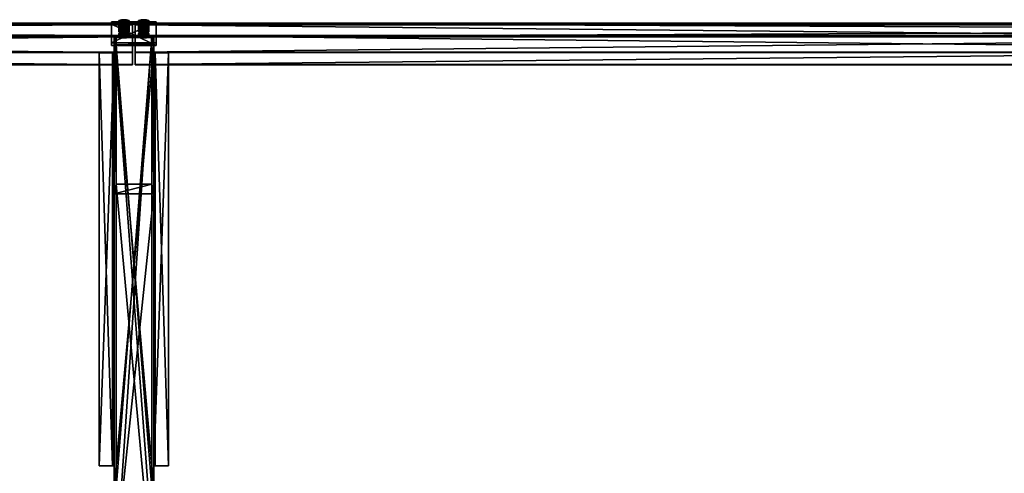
# Model space of a CAD drawing. Header units: millimetres. Extents: x -333 to 67333, y -930 to 39730.
# Tile 1056 of 1056: x 5270 to 7256, y 38815 to 39730. Entities that reach past the tile are written whole.
import ezdxf

# ---------------------------------------------------------------- set-up
doc = ezdxf.new("R2010")
doc.units = ezdxf.units.MM
for name, color, linetype in [('3', 7, 'Continuous'), ('9', 7, 'Continuous'), ('95', 7, 'Continuous')]:
    doc.layers.add(name, color=color, linetype=linetype)

msp = doc.modelspace()

# ---------------------------------------------------------------- meshes
at = {"layer": '3', "color": 91}
mesh = msp.add_polyface(dxfattribs=at)
corners = [(5545, 39678, 3030), (5455, 39678, 3030), (5455, 39720.9, 3231.5), (5545, 39720.9, 3231.5), (5455, 39682.9, 3029), (5455, 39725.8, 3230.5), (5545, 39682.9, 3029), (5545, 39725.8, 3230.5)]
mesh.append_faces([[corners[k] for k in face] for face in [(0, 2, 3, 3), (1, 5, 2, 2), (4, 7, 5, 5), (6, 3, 7, 7), (1, 6, 4, 4), (3, 5, 7, 7)]], dxfattribs={"vtx0": -1, "color": 91})
mesh.append_faces([[corners[k] for k in face] for face in [(0, 1, 2, 2), (1, 4, 5, 5), (4, 6, 7, 7), (6, 0, 3, 3), (1, 0, 6, 6), (3, 2, 5, 5)]], dxfattribs={"vtx2": -1, "vtx3": -1, "color": 91})
mesh = msp.add_polyface(dxfattribs=at)
corners = [(5464, 39695, 3110), (5464, 39398, 3110), (5464, 38615.5, 3276.3), (5464, 38630.4, 3346.8), (5464, 39697.2, 3120), (5536, 39697.2, 3120), (5536, 38630.4, 3346.8), (5536, 39398, 3110), (5536, 39695, 3110), (5536, 38615.5, 3276.3), (5460, 38614.6, 3272.4), (5460, 38631.3, 3350.7), (5540, 38631.3, 3350.7), (5540, 38614.6, 3272.4), (5460, 39698, 3123.9), (5540, 39698, 3123.9), (5540, 39695, 3110), (5460, 39695, 3110), (5460, 39378.8, 3110), (5540, 39378.8, 3110)]
mesh.append_faces([[corners[k] for k in face] for face in [(0, 3, 4, 4), (3, 1, 2, 2), (5, 3, 6, 6), (7, 6, 9, 9), (5, 7, 8, 8), (1, 9, 2, 2), (14, 12, 11, 11), (16, 5, 8, 8), (0, 14, 17, 17), (18, 11, 10, 10), (14, 18, 17, 17), (19, 10, 13, 13), (16, 12, 15, 15), (12, 19, 13, 13), (7, 16, 8, 8), (17, 1, 0, 0)]], dxfattribs={"vtx0": -1, "color": 91})
mesh.append_faces([[corners[k] for k in face] for face in [(6, 7, 5, 5), (10, 2, 13, 13), (2, 11, 3, 3), (3, 11, 6, 6), (13, 9, 12, 12), (9, 13, 2, 2), (12, 6, 11, 11), (14, 4, 15, 15), (15, 5, 16, 16), (11, 18, 14, 14), (19, 7, 18, 18), (18, 1, 17, 17), (1, 18, 7, 7)]], dxfattribs={"vtx0": -1, "vtx1": -1, "color": 91})
mesh.append_faces([[corners[k] for k in face] for face in [(3, 0, 1, 1), (2, 10, 11, 11), (12, 9, 6, 6), (14, 0, 4, 4), (15, 4, 5, 5), (12, 16, 19, 19), (7, 19, 16, 16)]], dxfattribs={"vtx0": -1, "vtx2": -1, "vtx3": -1, "color": 91})
mesh.append_faces([[corners[k] for k in face] for face in [(5, 4, 3, 3), (1, 7, 9, 9), (14, 15, 12, 12), (19, 18, 10, 10)]], dxfattribs={"vtx2": -1, "vtx3": -1, "color": 91})
mesh = msp.add_polyface(dxfattribs=at)
corners = [(5536, 38785, 3034), (5464, 38785, 3034), (5464, 39678.9, 3034), (5536, 39678.9, 3034), (5464, 38785, 3106), (5464, 39694.2, 3106), (5536, 38785, 3106), (5536, 39694.2, 3106), (5540, 38785, 3030), (5540, 38785, 3110), (5540, 39695, 3110), (5540, 39678, 3030), (5460, 38785, 3110), (5460, 39695, 3110), (5460, 38785, 3030), (5460, 39678, 3030)]
mesh.append_faces([[corners[k] for k in face] for face in [(0, 2, 3, 3), (1, 5, 2, 2), (4, 7, 5, 5), (6, 3, 7, 7), (8, 10, 11, 11), (9, 13, 10, 10), (12, 15, 13, 13), (14, 11, 15, 15)]], dxfattribs={"vtx0": -1, "color": 91})
mesh.append_faces([[corners[k] for k in face] for face in [(9, 6, 12, 12), (6, 8, 0, 0), (0, 8, 1, 1), (12, 4, 14, 14), (4, 12, 6, 6), (14, 1, 8, 8), (11, 3, 15, 15), (3, 10, 7, 7), (7, 10, 5, 5), (15, 2, 13, 13), (2, 15, 3, 3), (13, 5, 10, 10)]], dxfattribs={"vtx0": -1, "vtx1": -1, "color": 91})
mesh.append_faces([[corners[k] for k in face] for face in [(6, 9, 8, 8), (14, 4, 1, 1), (3, 11, 10, 10), (13, 2, 5, 5)]], dxfattribs={"vtx0": -1, "vtx2": -1, "vtx3": -1, "color": 91})
mesh.append_faces([[corners[k] for k in face] for face in [(0, 1, 2, 2), (1, 4, 5, 5), (4, 6, 7, 7), (6, 0, 3, 3), (8, 9, 10, 10), (9, 12, 13, 13), (12, 14, 15, 15), (14, 8, 11, 11)]], dxfattribs={"vtx2": -1, "vtx3": -1, "color": 91})
at = {"layer": '9', "color": 243}
mesh = msp.add_polyface(dxfattribs=at)
corners = [(-327.5, 39722.7, 3241.3), (-327.5, 39697.7, 3123.9), (5497.5, 39697.7, 3123.9), (5497.5, 39722.7, 3241.3), (-327.5, 39639, 3136.4), (5497.5, 39639, 3136.4), (-327.5, 39639.7, 3139.3), (5497.5, 39639.7, 3139.3), (-327.5, 39695.4, 3127.5), (5497.5, 39695.4, 3127.5), (-327.5, 39719.1, 3239), (5497.5, 39719.1, 3239), (-327.5, 39663.4, 3250.9), (5497.5, 39663.4, 3250.9), (-327.5, 39664, 3253.8), (5497.5, 39664, 3253.8)]
mesh.append_faces([[corners[k] for k in face] for face in [(0, 2, 3, 3), (1, 5, 2, 2), (4, 7, 5, 5), (6, 9, 7, 7), (8, 11, 9, 9), (10, 13, 11, 11), (12, 15, 13, 13), (14, 3, 15, 15), (4, 8, 6, 6), (10, 14, 12, 12), (7, 2, 5, 5)]], dxfattribs={"vtx0": -1, "color": 243})
mesh.append_faces([[corners[k] for k in face] for face in [(1, 8, 4, 4), (8, 0, 10, 10), (14, 10, 0, 0), (3, 11, 15, 15), (11, 2, 9, 9), (9, 2, 7, 7)]], dxfattribs={"vtx0": -1, "vtx1": -1, "color": 243})
mesh.append_faces([[corners[k] for k in face] for face in [(8, 1, 0, 0), (11, 3, 2, 2)]], dxfattribs={"vtx0": -1, "vtx2": -1, "vtx3": -1, "color": 243})
mesh.append_faces([[corners[k] for k in face] for face in [(13, 15, 11, 11)]], dxfattribs={"vtx1": -1, "color": 243})
mesh.append_faces([[corners[k] for k in face] for face in [(0, 1, 2, 2), (1, 4, 5, 5), (4, 6, 7, 7), (6, 8, 9, 9), (8, 10, 11, 11), (10, 12, 13, 13), (12, 14, 15, 15), (14, 0, 3, 3)]], dxfattribs={"vtx2": -1, "vtx3": -1, "color": 243})
mesh = msp.add_polyface(dxfattribs=at)
corners = [(5502.5, 39722.7, 3241.3), (5502.5, 39697.7, 3123.9), (11097.5, 39697.7, 3123.9), (11097.5, 39722.7, 3241.3), (5502.5, 39639, 3136.4), (11097.5, 39639, 3136.4), (5502.5, 39639.7, 3139.3), (11097.5, 39639.7, 3139.3), (5502.5, 39695.4, 3127.5), (11097.5, 39695.4, 3127.5), (5502.5, 39719.1, 3239), (11097.5, 39719.1, 3239), (5502.5, 39663.4, 3250.9), (11097.5, 39663.4, 3250.9), (5502.5, 39664, 3253.8), (11097.5, 39664, 3253.8)]
mesh.append_faces([[corners[k] for k in face] for face in [(0, 2, 3, 3), (1, 5, 2, 2), (4, 7, 5, 5), (6, 9, 7, 7), (8, 11, 9, 9), (10, 13, 11, 11), (12, 15, 13, 13), (14, 3, 15, 15), (10, 14, 12, 12), (7, 2, 5, 5)]], dxfattribs={"vtx0": -1, "color": 243})
mesh.append_faces([[corners[k] for k in face] for face in [(1, 8, 4, 4), (8, 0, 10, 10), (14, 10, 0, 0), (3, 11, 15, 15), (11, 2, 9, 9), (9, 2, 7, 7)]], dxfattribs={"vtx0": -1, "vtx1": -1, "color": 243})
mesh.append_faces([[corners[k] for k in face] for face in [(8, 1, 0, 0), (11, 3, 2, 2)]], dxfattribs={"vtx0": -1, "vtx2": -1, "vtx3": -1, "color": 243})
mesh.append_faces([[corners[k] for k in face] for face in [(6, 4, 8, 8), (13, 15, 11, 11)]], dxfattribs={"vtx1": -1, "color": 243})
mesh.append_faces([[corners[k] for k in face] for face in [(0, 1, 2, 2), (1, 4, 5, 5), (4, 6, 7, 7), (6, 8, 9, 9), (8, 10, 11, 11), (10, 12, 13, 13), (12, 14, 15, 15), (14, 0, 3, 3)]], dxfattribs={"vtx2": -1, "vtx3": -1, "color": 243})
mesh = msp.add_polyface(dxfattribs=at)
corners = [(5460, 38830, 3030), (5460, 38830, 3060), (5460, 39663, 3060), (5460, 39663, 3030), (5457, 38830, 3060), (5457, 39663, 3060), (5457, 38830, 3033), (5457, 39663, 3033), (5430, 38830, 3033), (5430, 39663, 3033), (5430, 38830, 3030), (5430, 39663, 3030)]
mesh.append_faces([[corners[k] for k in face] for face in [(0, 2, 3, 3), (1, 5, 2, 2), (4, 7, 5, 5), (6, 9, 7, 7), (8, 11, 9, 9), (10, 3, 11, 11), (0, 4, 1, 1), (8, 0, 10, 10), (7, 2, 5, 5)]], dxfattribs={"vtx0": -1, "color": 243})
mesh.append_faces([[corners[k] for k in face] for face in [(4, 0, 6, 6), (6, 0, 8, 8), (3, 7, 11, 11)]], dxfattribs={"vtx0": -1, "vtx1": -1, "color": 243})
mesh.append_faces([[corners[k] for k in face] for face in [(7, 3, 2, 2)]], dxfattribs={"vtx0": -1, "vtx2": -1, "vtx3": -1, "color": 243})
mesh.append_faces([[corners[k] for k in face] for face in [(9, 11, 7, 7)]], dxfattribs={"vtx1": -1, "color": 243})
mesh.append_faces([[corners[k] for k in face] for face in [(0, 1, 2, 2), (1, 4, 5, 5), (4, 6, 7, 7), (6, 8, 9, 9), (8, 10, 11, 11), (10, 0, 3, 3)]], dxfattribs={"vtx2": -1, "vtx3": -1, "color": 243})
mesh = msp.add_polyface(dxfattribs=at)
corners = [(5540, 39663, 3030), (5540, 39663, 3060), (5540, 38830, 3060), (5540, 38830, 3030), (5543, 39663, 3060), (5543, 38830, 3060), (5543, 39663, 3033), (5543, 38830, 3033), (5570, 39663, 3033), (5570, 38830, 3033), (5570, 39663, 3030), (5570, 38830, 3030)]
mesh.append_faces([[corners[k] for k in face] for face in [(0, 2, 3, 3), (1, 5, 2, 2), (4, 7, 5, 5), (6, 9, 7, 7), (8, 11, 9, 9), (10, 3, 11, 11), (0, 4, 1, 1), (8, 0, 10, 10), (7, 2, 5, 5)]], dxfattribs={"vtx0": -1, "color": 243})
mesh.append_faces([[corners[k] for k in face] for face in [(4, 0, 6, 6), (6, 0, 8, 8), (3, 7, 11, 11)]], dxfattribs={"vtx0": -1, "vtx1": -1, "color": 243})
mesh.append_faces([[corners[k] for k in face] for face in [(7, 3, 2, 2)]], dxfattribs={"vtx0": -1, "vtx2": -1, "vtx3": -1, "color": 243})
mesh.append_faces([[corners[k] for k in face] for face in [(9, 11, 7, 7)]], dxfattribs={"vtx1": -1, "color": 243})
mesh.append_faces([[corners[k] for k in face] for face in [(0, 1, 2, 2), (1, 4, 5, 5), (4, 6, 7, 7), (6, 8, 9, 9), (8, 10, 11, 11), (10, 0, 3, 3)]], dxfattribs={"vtx2": -1, "vtx3": -1, "color": 243})
at = {"layer": '95', "color": 20}
mesh = msp.add_polyface(dxfattribs=at)
corners = [(5474, 39712.5, 3207.7), (5474.8, 39711.8, 3204.8), (5474.8, 39719.9, 3203), (5474, 39720.6, 3206), (5477, 39711.4, 3202.6), (5477, 39719.5, 3200.9), (5480, 39711.2, 3201.8), (5480, 39719.3, 3200.1), (5483, 39711.4, 3202.6), (5483, 39719.5, 3200.9), (5485.2, 39711.8, 3204.8), (5485.2, 39719.9, 3203), (5486, 39712.5, 3207.7), (5486, 39720.6, 3206), (5485.2, 39713.1, 3210.6), (5485.2, 39721.2, 3208.9), (5483, 39713.5, 3212.8), (5483, 39721.6, 3211.1), (5480, 39713.7, 3213.6), (5480, 39721.8, 3211.9), (5477, 39713.5, 3212.8), (5477, 39721.6, 3211.1), (5474.8, 39713.1, 3210.6), (5474.8, 39721.2, 3208.9), (5469.6, 39720.6, 3206), (5474.8, 39718.7, 3197.2), (5474.8, 39726, 3195.6), (5469.6, 39727.9, 3204.4), (5485.2, 39718.7, 3197.2), (5485.2, 39726, 3195.6), (5490.4, 39720.6, 3206), (5490.4, 39727.9, 3204.4), (5485.2, 39722.4, 3214.8), (5485.2, 39729.8, 3213.2), (5474.8, 39722.4, 3214.8), (5474.8, 39729.8, 3213.2), (5469.6, 39705.1, 3209.3), (5474.8, 39703.3, 3200.5), (5474.8, 39710.6, 3198.9), (5469.6, 39712.5, 3207.7), (5485.2, 39703.3, 3200.5), (5485.2, 39710.6, 3198.9), (5490.4, 39705.1, 3209.3), (5490.4, 39712.5, 3207.7), (5485.2, 39707, 3218.1), (5485.2, 39714.3, 3216.5), (5474.8, 39707, 3218.1), (5474.8, 39714.3, 3216.5), (5474, 39702.1, 3158.8), (5474.8, 39701.4, 3155.9), (5474.8, 39709.5, 3154.1), (5474, 39710.2, 3157.1), (5477, 39701, 3153.7), (5477, 39709.1, 3152), (5480, 39700.8, 3152.9), (5480, 39708.9, 3151.2), (5483, 39701, 3153.7), (5483, 39709.1, 3152), (5485.2, 39701.4, 3155.9), (5485.2, 39709.5, 3154.1), (5486, 39702.1, 3158.8), (5486, 39710.2, 3157.1), (5485.2, 39702.7, 3161.7), (5485.2, 39710.8, 3160), (5483, 39703.2, 3163.9), (5483, 39711.2, 3162.2), (5480, 39703.3, 3164.7), (5480, 39711.4, 3162.9), (5477, 39703.2, 3163.9), (5477, 39711.2, 3162.2), (5474.8, 39702.7, 3161.7), (5474.8, 39710.8, 3160), (5469.6, 39710.2, 3157.1), (5474.8, 39708.3, 3148.3), (5474.8, 39715.6, 3146.7), (5469.6, 39717.5, 3155.5), (5485.2, 39708.3, 3148.3), (5485.2, 39715.6, 3146.7), (5490.4, 39710.2, 3157.1), (5490.4, 39717.5, 3155.5), (5485.2, 39712, 3165.9), (5485.2, 39719.4, 3164.3), (5474.8, 39712, 3165.9), (5474.8, 39719.4, 3164.3), (5469.6, 39694.7, 3160.4), (5474.8, 39692.9, 3151.6), (5474.8, 39700.2, 3150), (5469.6, 39702.1, 3158.8), (5485.2, 39692.9, 3151.6), (5485.2, 39700.2, 3150), (5490.4, 39694.7, 3160.4), (5490.4, 39702.1, 3158.8), (5485.2, 39696.6, 3169.2), (5485.2, 39703.9, 3167.6), (5474.8, 39696.6, 3169.2), (5474.8, 39703.9, 3167.6)]
mesh.append_faces([[corners[k] for k in face] for face in [(0, 2, 3, 3), (1, 5, 2, 2), (4, 7, 5, 5), (6, 9, 7, 7), (8, 11, 9, 9), (10, 13, 11, 11), (12, 15, 13, 13), (14, 17, 15, 15), (16, 19, 17, 17), (18, 21, 19, 19), (20, 23, 21, 21), (22, 3, 23, 23), (6, 10, 8, 8), (18, 22, 20, 20), (23, 19, 21, 21), (11, 7, 9, 9), (24, 26, 27, 27), (25, 29, 26, 26), (28, 31, 29, 29), (30, 33, 31, 31), (32, 35, 33, 33), (34, 27, 35, 35), (25, 30, 28, 28), (32, 24, 34, 34), (27, 33, 35, 35), (31, 26, 29, 29), (36, 38, 39, 39), (37, 41, 38, 38), (40, 43, 41, 41), (42, 45, 43, 43), (44, 47, 45, 45), (46, 39, 47, 47), (37, 42, 40, 40), (44, 36, 46, 46), (39, 45, 47, 47), (43, 38, 41, 41), (48, 50, 51, 51), (49, 53, 50, 50), (52, 55, 53, 53), (54, 57, 55, 55), (56, 59, 57, 57), (58, 61, 59, 59), (60, 63, 61, 61), (62, 65, 63, 63), (64, 67, 65, 65), (66, 69, 67, 67), (68, 71, 69, 69), (70, 51, 71, 71), (52, 56, 54, 54), (64, 68, 66, 66), (71, 67, 69, 69), (59, 55, 57, 57), (72, 74, 75, 75), (73, 77, 74, 74), (76, 79, 77, 77), (78, 81, 79, 79), (80, 83, 81, 81), (82, 75, 83, 83), (73, 78, 76, 76), (80, 72, 82, 82), (75, 81, 83, 83), (79, 74, 77, 77), (84, 86, 87, 87), (85, 89, 86, 86), (88, 91, 89, 89), (90, 93, 91, 91), (92, 95, 93, 93), (94, 87, 95, 95), (85, 90, 88, 88), (92, 84, 94, 94), (87, 93, 95, 95), (91, 86, 89, 89)]], dxfattribs={"vtx0": -1, "color": 20})
mesh.append_faces([[corners[k] for k in face] for face in [(10, 1, 12, 12), (12, 1, 14, 14), (14, 22, 16, 16), (16, 22, 18, 18), (19, 23, 17, 17), (17, 3, 15, 15), (15, 2, 13, 13), (13, 5, 11, 11), (30, 25, 32, 32), (33, 27, 31, 31), (42, 36, 44, 44), (45, 38, 43, 43), (56, 52, 58, 58), (58, 49, 60, 60), (60, 48, 62, 62), (62, 70, 64, 64), (67, 71, 65, 65), (65, 51, 63, 63), (63, 50, 61, 61), (61, 53, 59, 59), (78, 73, 80, 80), (81, 74, 79, 79), (90, 85, 92, 92), (93, 87, 91, 91)]], dxfattribs={"vtx0": -1, "vtx1": -1, "color": 20})
mesh.append_faces([[corners[k] for k in face] for face in [(10, 6, 4, 4), (10, 4, 1, 1), (14, 1, 0, 0), (14, 0, 22, 22), (17, 23, 3, 3), (15, 3, 2, 2), (13, 2, 5, 5), (11, 5, 7, 7), (32, 25, 24, 24), (31, 27, 26, 26), (42, 37, 36, 36), (45, 39, 38, 38), (58, 52, 49, 49), (60, 49, 48, 48), (62, 48, 70, 70), (64, 70, 68, 68), (65, 71, 51, 51), (63, 51, 50, 50), (61, 50, 53, 53), (59, 53, 55, 55), (80, 73, 72, 72), (81, 75, 74, 74), (92, 85, 84, 84), (91, 87, 86, 86)]], dxfattribs={"vtx0": -1, "vtx2": -1, "vtx3": -1, "color": 20})
mesh.append_faces([[corners[k] for k in face] for face in [(0, 1, 2, 2), (1, 4, 5, 5), (4, 6, 7, 7), (6, 8, 9, 9), (8, 10, 11, 11), (10, 12, 13, 13), (12, 14, 15, 15), (14, 16, 17, 17), (16, 18, 19, 19), (18, 20, 21, 21), (20, 22, 23, 23), (22, 0, 3, 3), (24, 25, 26, 26), (25, 28, 29, 29), (28, 30, 31, 31), (30, 32, 33, 33), (32, 34, 35, 35), (34, 24, 27, 27), (36, 37, 38, 38), (37, 40, 41, 41), (40, 42, 43, 43), (42, 44, 45, 45), (44, 46, 47, 47), (46, 36, 39, 39), (48, 49, 50, 50), (49, 52, 53, 53), (52, 54, 55, 55), (54, 56, 57, 57), (56, 58, 59, 59), (58, 60, 61, 61), (60, 62, 63, 63), (62, 64, 65, 65), (64, 66, 67, 67), (66, 68, 69, 69), (68, 70, 71, 71), (70, 48, 51, 51), (72, 73, 74, 74), (73, 76, 77, 77), (76, 78, 79, 79), (78, 80, 81, 81), (80, 82, 83, 83), (82, 72, 75, 75), (84, 85, 86, 86), (85, 88, 89, 89), (88, 90, 91, 91), (90, 92, 93, 93), (92, 94, 95, 95), (94, 84, 87, 87)]], dxfattribs={"vtx2": -1, "vtx3": -1, "color": 20})
mesh = msp.add_polyface(dxfattribs=at)
corners = [(5514, 39712.5, 3207.7), (5514.8, 39711.8, 3204.8), (5514.8, 39719.9, 3203), (5514, 39720.6, 3206), (5517, 39711.4, 3202.6), (5517, 39719.5, 3200.9), (5520, 39711.2, 3201.8), (5520, 39719.3, 3200.1), (5523, 39711.4, 3202.6), (5523, 39719.5, 3200.9), (5525.2, 39711.8, 3204.8), (5525.2, 39719.9, 3203), (5526, 39712.5, 3207.7), (5526, 39720.6, 3206), (5525.2, 39713.1, 3210.6), (5525.2, 39721.2, 3208.9), (5523, 39713.5, 3212.8), (5523, 39721.6, 3211.1), (5520, 39713.7, 3213.6), (5520, 39721.8, 3211.9), (5517, 39713.5, 3212.8), (5517, 39721.6, 3211.1), (5514.8, 39713.1, 3210.6), (5514.8, 39721.2, 3208.9), (5509.6, 39720.6, 3206), (5514.8, 39718.7, 3197.2), (5514.8, 39726, 3195.6), (5509.6, 39727.9, 3204.4), (5525.2, 39718.7, 3197.2), (5525.2, 39726, 3195.6), (5530.4, 39720.6, 3206), (5530.4, 39727.9, 3204.4), (5525.2, 39722.4, 3214.8), (5525.2, 39729.8, 3213.2), (5514.8, 39722.4, 3214.8), (5514.8, 39729.8, 3213.2), (5509.6, 39705.1, 3209.3), (5514.8, 39703.3, 3200.5), (5514.8, 39710.6, 3198.9), (5509.6, 39712.5, 3207.7), (5525.2, 39703.3, 3200.5), (5525.2, 39710.6, 3198.9), (5530.4, 39705.1, 3209.3), (5530.4, 39712.5, 3207.7), (5525.2, 39707, 3218.1), (5525.2, 39714.3, 3216.5), (5514.8, 39707, 3218.1), (5514.8, 39714.3, 3216.5), (5514, 39702.1, 3158.8), (5514.8, 39701.4, 3155.9), (5514.8, 39709.5, 3154.1), (5514, 39710.2, 3157.1), (5517, 39701, 3153.7), (5517, 39709.1, 3152), (5520, 39700.8, 3152.9), (5520, 39708.9, 3151.2), (5523, 39701, 3153.7), (5523, 39709.1, 3152), (5525.2, 39701.4, 3155.9), (5525.2, 39709.5, 3154.1), (5526, 39702.1, 3158.8), (5526, 39710.2, 3157.1), (5525.2, 39702.7, 3161.7), (5525.2, 39710.8, 3160), (5523, 39703.2, 3163.9), (5523, 39711.2, 3162.2), (5520, 39703.3, 3164.7), (5520, 39711.4, 3162.9), (5517, 39703.2, 3163.9), (5517, 39711.2, 3162.2), (5514.8, 39702.7, 3161.7), (5514.8, 39710.8, 3160), (5509.6, 39710.2, 3157.1), (5514.8, 39708.3, 3148.3), (5514.8, 39715.6, 3146.7), (5509.6, 39717.5, 3155.5), (5525.2, 39708.3, 3148.3), (5525.2, 39715.6, 3146.7), (5530.4, 39710.2, 3157.1), (5530.4, 39717.5, 3155.5), (5525.2, 39712, 3165.9), (5525.2, 39719.4, 3164.3), (5514.8, 39712, 3165.9), (5514.8, 39719.4, 3164.3), (5509.6, 39694.7, 3160.4), (5514.8, 39692.9, 3151.6), (5514.8, 39700.2, 3150), (5509.6, 39702.1, 3158.8), (5525.2, 39692.9, 3151.6), (5525.2, 39700.2, 3150), (5530.4, 39694.7, 3160.4), (5530.4, 39702.1, 3158.8), (5525.2, 39696.6, 3169.2), (5525.2, 39703.9, 3167.6), (5514.8, 39696.6, 3169.2), (5514.8, 39703.9, 3167.6)]
mesh.append_faces([[corners[k] for k in face] for face in [(0, 2, 3, 3), (1, 5, 2, 2), (4, 7, 5, 5), (6, 9, 7, 7), (8, 11, 9, 9), (10, 13, 11, 11), (12, 15, 13, 13), (14, 17, 15, 15), (16, 19, 17, 17), (18, 21, 19, 19), (20, 23, 21, 21), (22, 3, 23, 23), (4, 8, 6, 6), (16, 20, 18, 18), (23, 19, 21, 21), (11, 7, 9, 9), (24, 26, 27, 27), (25, 29, 26, 26), (28, 31, 29, 29), (30, 33, 31, 31), (32, 35, 33, 33), (34, 27, 35, 35), (25, 30, 28, 28), (32, 24, 34, 34), (27, 33, 35, 35), (31, 26, 29, 29), (36, 38, 39, 39), (37, 41, 38, 38), (40, 43, 41, 41), (42, 45, 43, 43), (44, 47, 45, 45), (46, 39, 47, 47), (37, 42, 40, 40), (44, 36, 46, 46), (39, 45, 47, 47), (43, 38, 41, 41), (48, 50, 51, 51), (49, 53, 50, 50), (52, 55, 53, 53), (54, 57, 55, 55), (56, 59, 57, 57), (58, 61, 59, 59), (60, 63, 61, 61), (62, 65, 63, 63), (64, 67, 65, 65), (66, 69, 67, 67), (68, 71, 69, 69), (70, 51, 71, 71), (54, 58, 56, 56), (66, 70, 68, 68), (71, 67, 69, 69), (59, 55, 57, 57), (72, 74, 75, 75), (73, 77, 74, 74), (76, 79, 77, 77), (78, 81, 79, 79), (80, 83, 81, 81), (82, 75, 83, 83), (73, 78, 76, 76), (80, 72, 82, 82), (75, 81, 83, 83), (79, 74, 77, 77), (84, 86, 87, 87), (85, 89, 86, 86), (88, 91, 89, 89), (90, 93, 91, 91), (92, 95, 93, 93), (94, 87, 95, 95), (85, 90, 88, 88), (92, 84, 94, 94), (87, 93, 95, 95), (91, 86, 89, 89)]], dxfattribs={"vtx0": -1, "color": 20})
mesh.append_faces([[corners[k] for k in face] for face in [(8, 4, 10, 10), (10, 4, 12, 12), (12, 0, 14, 14), (14, 0, 16, 16), (19, 23, 17, 17), (17, 3, 15, 15), (15, 2, 13, 13), (13, 5, 11, 11), (30, 25, 32, 32), (33, 27, 31, 31), (42, 36, 44, 44), (45, 38, 43, 43), (58, 49, 60, 60), (60, 49, 62, 62), (62, 70, 64, 64), (64, 70, 66, 66), (67, 71, 65, 65), (65, 51, 63, 63), (63, 50, 61, 61), (61, 53, 59, 59), (78, 73, 80, 80), (81, 74, 79, 79), (90, 84, 92, 92), (93, 86, 91, 91)]], dxfattribs={"vtx0": -1, "vtx1": -1, "color": 20})
mesh.append_faces([[corners[k] for k in face] for face in [(12, 4, 1, 1), (12, 1, 0, 0), (16, 0, 22, 22), (16, 22, 20, 20), (17, 23, 3, 3), (15, 3, 2, 2), (13, 2, 5, 5), (11, 5, 7, 7), (32, 25, 24, 24), (31, 27, 26, 26), (42, 37, 36, 36), (45, 39, 38, 38), (58, 54, 52, 52), (58, 52, 49, 49), (62, 49, 48, 48), (62, 48, 70, 70), (65, 71, 51, 51), (63, 51, 50, 50), (61, 50, 53, 53), (59, 53, 55, 55), (80, 73, 72, 72), (81, 75, 74, 74), (90, 85, 84, 84), (93, 87, 86, 86)]], dxfattribs={"vtx0": -1, "vtx2": -1, "vtx3": -1, "color": 20})
mesh.append_faces([[corners[k] for k in face] for face in [(0, 1, 2, 2), (1, 4, 5, 5), (4, 6, 7, 7), (6, 8, 9, 9), (8, 10, 11, 11), (10, 12, 13, 13), (12, 14, 15, 15), (14, 16, 17, 17), (16, 18, 19, 19), (18, 20, 21, 21), (20, 22, 23, 23), (22, 0, 3, 3), (24, 25, 26, 26), (25, 28, 29, 29), (28, 30, 31, 31), (30, 32, 33, 33), (32, 34, 35, 35), (34, 24, 27, 27), (36, 37, 38, 38), (37, 40, 41, 41), (40, 42, 43, 43), (42, 44, 45, 45), (44, 46, 47, 47), (46, 36, 39, 39), (48, 49, 50, 50), (49, 52, 53, 53), (52, 54, 55, 55), (54, 56, 57, 57), (56, 58, 59, 59), (58, 60, 61, 61), (60, 62, 63, 63), (62, 64, 65, 65), (64, 66, 67, 67), (66, 68, 69, 69), (68, 70, 71, 71), (70, 48, 51, 51), (72, 73, 74, 74), (73, 76, 77, 77), (76, 78, 79, 79), (78, 80, 81, 81), (80, 82, 83, 83), (82, 72, 75, 75), (84, 85, 86, 86), (85, 88, 89, 89), (88, 90, 91, 91), (90, 92, 93, 93), (92, 94, 95, 95), (94, 84, 87, 87)]], dxfattribs={"vtx2": -1, "vtx3": -1, "color": 20})

doc.saveas('drawing.dxf')
